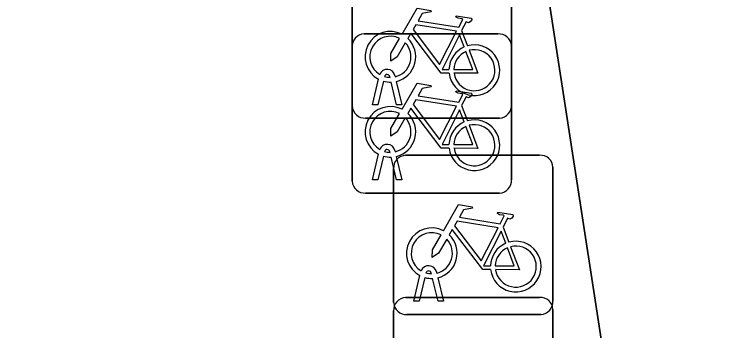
# Model space of a CAD drawing. Extents: x 158031 to 159244, y 380104 to 381214.
# Drawn here: x 158755.189 to 158759.689, y 381070.333 to 381072.32 of the extents above; entities that cross this region are included whole.
import ezdxf

# ---------------------------------------------------------------- set-up
doc = ezdxf.new("R2010")
doc.units = 0
for name, color, linetype in [('IMGEO_Fietsenrek', 7, 'Continuous'), ('IMGEO_Rijbaan_lokaal_open', 7, 'Continuous'), ('IMGEO_Voetpad_open', 7, 'Continuous')]:
    doc.layers.add(name, color=color, linetype=linetype)

msp = doc.modelspace()

# ---------------------------------------------------------------- linework, layer by layer
at = {"layer": 'IMGEO_Fietsenrek'}
for p, q in [((158757.3085, 381071.7429), (158757.3085, 381072.5838)), ((158757.3085, 381072.5838), (158757.3085, 381071.7429)), ((158758.3075, 381072.5931), (158758.3075, 381071.7522)), ((158758.3075, 381071.7522), (158758.3075, 381072.5931)), ((158757.9952, 381072.2172), (158758.0315, 381072.122)), ((158757.3829, 381072.1965), (158758.2238, 381072.1965)), ((158758.2238, 381072.1965), (158757.3829, 381072.1965)), ((158757.3085, 381071.2719), (158757.3085, 381072.1128)), ((158757.3085, 381072.1128), (158757.3085, 381071.2719)), ((158758.3075, 381072.1221), (158758.3075, 381071.2812)), ((158758.3075, 381071.2812), (158758.3075, 381072.1221)), ((158757.4355, 381071.7523), (158757.4738, 381071.9123)), ((158757.5459, 381071.9239), (158757.5449, 381071.9282)), ((158757.5766, 381071.9354), (158757.5784, 381071.9275)), ((158757.5042, 381071.9001), (158757.4689, 381071.7523)), ((158757.587, 381071.7523), (158757.5531, 381071.894)), ((158757.5854, 381071.8983), (158757.6204, 381071.7523)), ((158757.4689, 381071.7523), (158757.4355, 381071.7523)), ((158757.6204, 381071.7523), (158757.587, 381071.7523)), ((158757.9952, 381071.7462), (158758.0315, 381071.651)), ((158758.2331, 381071.6685), (158757.3922, 381071.6685)), ((158757.3922, 381071.6685), (158758.2331, 381071.6685)), ((158757.5459, 381071.4529), (158757.5449, 381071.4572)), ((158757.5766, 381071.4644), (158757.5784, 381071.4565)), ((158757.4355, 381071.2813), (158757.4738, 381071.4413)), ((158757.5042, 381071.4291), (158757.4689, 381071.2813)), ((158757.587, 381071.2813), (158757.5531, 381071.423)), ((158757.5854, 381071.4273), (158757.6204, 381071.2813)), ((158757.6429, 381071.4345), (158758.4838, 381071.4345)), ((158758.4838, 381071.4345), (158757.6429, 381071.4345)), ((158757.5685, 381070.5099), (158757.5685, 381071.3508)), ((158757.5685, 381071.3508), (158757.5685, 381070.5099)), ((158758.5675, 381071.3601), (158758.5675, 381070.5192)), ((158758.5675, 381070.5192), (158758.5675, 381071.3601)), ((158757.4689, 381071.2813), (158757.4355, 381071.2813)), ((158757.6204, 381071.2813), (158757.587, 381071.2813)), ((158758.2331, 381071.1975), (158757.3922, 381071.1975)), ((158757.3922, 381071.1975), (158758.2331, 381071.1975)), ((158758.2552, 381070.9842), (158758.2915, 381070.889)), ((158757.8059, 381070.6909), (158757.8049, 381070.6952)), ((158757.8366, 381070.7024), (158757.8384, 381070.6945)), ((158757.6955, 381070.5193), (158757.7338, 381070.6793)), ((158757.7642, 381070.6671), (158757.7289, 381070.5193)), ((158757.847, 381070.5193), (158757.8131, 381070.661)), ((158757.8454, 381070.6653), (158757.8804, 381070.5193)), ((158757.6429, 381070.5415), (158758.4838, 381070.5415)), ((158758.4838, 381070.5415), (158757.6429, 381070.5415)), ((158757.7289, 381070.5193), (158757.6955, 381070.5193)), ((158757.8804, 381070.5193), (158757.847, 381070.5193)), ((158758.5675, 381070.4671), (158758.5675, 381069.6262)), ((158758.5675, 381069.6262), (158758.5675, 381070.4671)), ((158757.5685, 381069.6169), (158757.5685, 381070.4578)), ((158757.5685, 381070.4578), (158757.5685, 381069.6169)), ((158758.4931, 381070.4355), (158757.6522, 381070.4355)), ((158757.6522, 381070.4355), (158758.4931, 381070.4355))]:
    msp.add_line(p, q, dxfattribs=at)
for points in [[(158757.6211, 381072.1942), (158757.7158, 381072.3577), (158757.802, 381072.3439), (158757.8037, 381072.3352), (158757.7476, 381072.3243), (158757.7214, 381072.279), (158757.9766, 381072.2382)], [(158757.9766, 381072.2382), (158758.0016, 381072.287), (158757.9965, 381072.291), (158757.9733, 381072.2947), (158757.9606, 381072.3022), (158757.9596, 381072.3053), (158757.9618, 381072.3099), (158758.0566, 381072.2948), (158758.0589, 381072.2845), (158758.0495, 381072.2721), (158758.0371, 381072.2657), (158758.0226, 381072.2719), (158757.9952, 381072.2172)], [(158757.9637, 381072.213), (158757.7069, 381072.254), (158757.6902, 381072.2252), (158757.8572, 381072.0049), (158757.9637, 381072.213)], [(158757.9168, 381071.9495), (158757.8671, 381071.9496), (158757.6764, 381072.2013), (158757.6574, 381072.1685)], [(158758.0117, 381072.115), (158757.9824, 381072.1918), (158757.873, 381071.9737), (158757.9157, 381071.9736)], [(158757.6418, 381072.1417), (158757.5902, 381072.0525), (158757.5503, 381072.0265), (158757.5515, 381072.074), (158757.606, 381072.1682)], [(158757.9457, 381071.9735), (158758.0656, 381071.9733), (158758.0224, 381072.0869)], [(158758.0422, 381072.0938), (158758.0972, 381071.9492), (158757.9471, 381071.9495)], [(158757.6211, 381071.7232), (158757.7158, 381071.8867), (158757.802, 381071.8729), (158757.8037, 381071.8642), (158757.7476, 381071.8533), (158757.7214, 381071.808), (158757.9766, 381071.7672)], [(158757.9766, 381071.7672), (158758.0016, 381071.816), (158757.9965, 381071.82), (158757.9733, 381071.8237), (158757.9606, 381071.8312), (158757.9596, 381071.8343), (158757.9618, 381071.8389), (158758.0566, 381071.8238), (158758.0589, 381071.8135), (158758.0495, 381071.8011), (158758.0371, 381071.7947), (158758.0226, 381071.8009), (158757.9952, 381071.7462)], [(158757.9637, 381071.742), (158757.7069, 381071.783), (158757.6902, 381071.7542), (158757.8572, 381071.5339), (158757.9637, 381071.742)], [(158757.9168, 381071.4785), (158757.8671, 381071.4786), (158757.6764, 381071.7303), (158757.6574, 381071.6975)], [(158757.6418, 381071.6707), (158757.5902, 381071.5815), (158757.5503, 381071.5555), (158757.5515, 381071.603), (158757.606, 381071.6972)], [(158758.0117, 381071.644), (158757.9824, 381071.7208), (158757.873, 381071.5027), (158757.9157, 381071.5026)], [(158757.9457, 381071.5025), (158758.0656, 381071.5023), (158758.0224, 381071.6159)], [(158758.0422, 381071.6228), (158758.0972, 381071.4782), (158757.9471, 381071.4785)], [(158757.8811, 381070.9612), (158757.9758, 381071.1247), (158758.062, 381071.1109), (158758.0637, 381071.1022), (158758.0076, 381071.0913), (158757.9814, 381071.046), (158758.2366, 381071.0052)], [(158758.2366, 381071.0052), (158758.2616, 381071.054), (158758.2565, 381071.058), (158758.2333, 381071.0617), (158758.2206, 381071.0692), (158758.2196, 381071.0723), (158758.2218, 381071.0769), (158758.3166, 381071.0618), (158758.3189, 381071.0515), (158758.3095, 381071.0391), (158758.2971, 381071.0327), (158758.2826, 381071.0389), (158758.2552, 381070.9842)], [(158758.2237, 381070.98), (158757.9669, 381071.021), (158757.9502, 381070.9922), (158758.1172, 381070.7719), (158758.2237, 381070.98)], [(158758.1768, 381070.7165), (158758.1271, 381070.7166), (158757.9364, 381070.9683), (158757.9174, 381070.9355)], [(158758.2717, 381070.882), (158758.2424, 381070.9588), (158758.133, 381070.7407), (158758.1757, 381070.7406)], [(158757.9018, 381070.9087), (158757.8502, 381070.8195), (158757.8103, 381070.7935), (158757.8115, 381070.841), (158757.866, 381070.9352)], [(158758.2057, 381070.7405), (158758.3256, 381070.7403), (158758.2824, 381070.8539)], [(158758.3022, 381070.8608), (158758.3572, 381070.7162), (158758.2071, 381070.7165)]]:
    msp.add_lwpolyline(points, dxfattribs=at)
for centre, radius, start, end in [((158757.3862, 381072.1186), 0.0779, 92.4484, 184.2845), ((158757.3862, 381072.1186), 0.0779, 92.4484, 184.2845), ((158757.5481, 381072.0529), 0.159, 62.6766, 242.1369), ((158757.5481, 381072.0529), 0.129, 63.3192, 238.903), ((158758.2296, 381072.1188), 0.0779, 2.4484, 94.2845), ((158758.2296, 381072.1188), 0.0779, 2.4484, 94.2845), ((158757.5481, 381072.0529), 0.129, 283.6043, 43.4302), ((158757.5481, 381072.0529), 0.159, 283.5766, 46.6042), ((158758.0747, 381071.9689), 0.159, 187.0065, 105.7708), ((158758.0747, 381071.9689), 0.159, 113.3408, 178.3217), ((158758.0747, 381071.9689), 0.129, 113.923, 177.9556), ((158758.0747, 381071.9689), 0.129, 188.6715, 104.5883), ((158757.5279, 381071.9243), 0.0499, 12.8025, 158.6934), ((158757.5279, 381071.9243), 0.0174, 12.8025, 163.4502), ((158757.5481, 381072.0529), 0.129, 253.415, 269.0204), ((158757.5481, 381072.0529), 0.159, 253.9967, 271.7867), ((158757.3864, 381071.7462), 0.0779, 182.4484, 274.2845), ((158757.3864, 381071.7462), 0.0779, 182.4484, 274.2845), ((158757.5481, 381071.5819), 0.159, 62.6766, 242.1369), ((158758.2298, 381071.7464), 0.0779, 272.4484, 4.2845), ((158758.2298, 381071.7464), 0.0779, 272.4484, 4.2845), ((158757.5481, 381071.5819), 0.129, 63.3192, 238.903), ((158757.5481, 381071.5819), 0.159, 283.5766, 46.6042), ((158757.5481, 381071.5819), 0.129, 283.6043, 43.4302), ((158758.0747, 381071.4979), 0.159, 113.3408, 178.3217), ((158758.0747, 381071.4979), 0.159, 187.0065, 105.7708), ((158758.0747, 381071.4979), 0.129, 113.923, 177.9556), ((158758.0747, 381071.4979), 0.129, 188.6715, 104.5883), ((158757.5279, 381071.4533), 0.0499, 12.8025, 158.6934), ((158757.5279, 381071.4533), 0.0174, 12.8025, 163.4502), ((158757.5481, 381071.5819), 0.129, 253.415, 269.0204), ((158757.5481, 381071.5819), 0.159, 253.9967, 271.7867), ((158757.6462, 381071.3566), 0.0779, 92.4484, 184.2845), ((158757.6462, 381071.3566), 0.0779, 92.4484, 184.2845), ((158758.4896, 381071.3568), 0.0779, 2.4484, 94.2845), ((158758.4896, 381071.3568), 0.0779, 2.4484, 94.2845), ((158757.3864, 381071.2752), 0.0779, 182.4484, 274.2845), ((158757.3864, 381071.2752), 0.0779, 182.4484, 274.2845), ((158758.2298, 381071.2754), 0.0779, 272.4484, 4.2845), ((158758.2298, 381071.2754), 0.0779, 272.4484, 4.2845), ((158757.8081, 381070.8199), 0.159, 62.6766, 242.1369), ((158757.8081, 381070.8199), 0.129, 63.3192, 238.903), ((158757.8081, 381070.8199), 0.159, 283.5766, 46.6042), ((158757.8081, 381070.8199), 0.129, 283.6043, 43.4302), ((158758.3347, 381070.7359), 0.159, 113.3408, 178.3217), ((158758.3347, 381070.7359), 0.159, 187.0065, 105.7708), ((158758.3347, 381070.7359), 0.129, 113.923, 177.9556), ((158758.3347, 381070.7359), 0.129, 188.6715, 104.5883), ((158757.7879, 381070.6913), 0.0499, 12.8025, 158.6934), ((158757.7879, 381070.6913), 0.0174, 12.8025, 163.4502), ((158757.8081, 381070.8199), 0.129, 253.415, 269.0204), ((158757.8081, 381070.8199), 0.159, 253.9967, 271.7867), ((158757.6462, 381070.4636), 0.0779, 92.4484, 184.2845), ((158757.6462, 381070.4636), 0.0779, 92.4484, 184.2845), ((158757.6464, 381070.5132), 0.0779, 182.4484, 274.2845), ((158757.6464, 381070.5132), 0.0779, 182.4484, 274.2845), ((158758.4896, 381070.4638), 0.0779, 2.4484, 94.2845), ((158758.4896, 381070.4638), 0.0779, 2.4484, 94.2845), ((158758.4898, 381070.5134), 0.0779, 272.4484, 4.2845), ((158758.4898, 381070.5134), 0.0779, 272.4484, 4.2845)]:
    msp.add_arc(centre, radius, start, end, dxfattribs=at)
at = {"layer": 'IMGEO_Rijbaan_lokaal_open'}
msp.add_lwpolyline([(158756.951, 381082.748), (158759.172, 381068.325), (158759.487, 381066.32), (158759.643, 381065.075), (158759.689, 381063.787), (158759.62, 381062.499), (158759.437, 381061.223), (158759.194, 381060.283)], dxfattribs=at)
at = {"layer": 'IMGEO_Voetpad_open'}
msp.add_lwpolyline([(158751.126, 381046.509), (158753.13, 381049.657), (158757.893, 381057.349), (158758.363, 381058.207), (158758.825, 381059.226), (158759.194, 381060.283), (158759.437, 381061.223), (158759.62, 381062.499), (158759.689, 381063.787), (158759.643, 381065.075), (158759.487, 381066.32), (158759.172, 381068.325), (158756.951, 381082.748)], dxfattribs=at)

doc.saveas('drawing.dxf')
